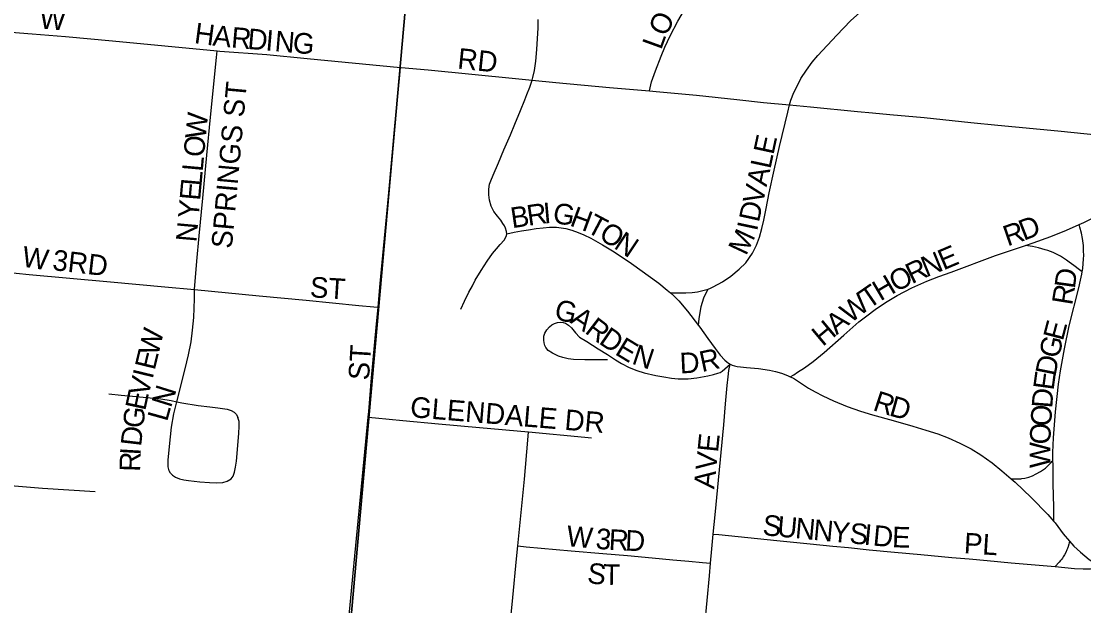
# Model space of a CAD drawing. Extents: x 1410790 to 1770854, y 566777 to 831614.
# Drawn here: x 1598681 to 1601254, y 710161 to 711577 of the extents above; entities that cross this region are included whole.
import ezdxf

# ---------------------------------------------------------------- set-up
doc = ezdxf.new("R2010")
doc.units = 0
for name, color, linetype in [('GM_X_City_Street', 7, 'Continuous'), ('GM_X_City_Street_Text', 7, 'Continuous'), ('GM_X_Section', 7, 'Continuous')]:
    doc.layers.add(name, color=color, linetype=linetype)

msp = doc.modelspace()

# ---------------------------------------------------------------- linework, layer by layer
at = {"layer": 'GM_X_City_Street'}
for points in [[(1600202.5, 711408.4), (1600207.3, 711430.4), (1600216.3, 711457.3), (1600230.1, 711492.5), (1600239.1, 711514.5), (1600252.2, 711542.3), (1600271, 711577.4), (1600297.1, 711622.4), (1600324.1, 711661.6), (1600342.7, 711686.5), (1600373.1, 711725), (1600395.1, 711749.2), (1600439.8, 711796.2), (1600475.5, 711829.4), (1600526.1, 711870.7), (1600576.5, 711907.4)], [(1600541.3, 711374.7), (1600544.7, 711385.9), (1600551.7, 711404.2), (1600558.6, 711418.1), (1600569, 711438.9), (1600582.1, 711458.8), (1600595.9, 711477.9), (1600609.8, 711494.4), (1600655.9, 711543.9), (1600688.8, 711578.6), (1600718.5, 711605.3), (1600743.7, 711625.9), (1600754, 711633.2)], [(1599918, 711434.8), (1599919.7, 711440.9), (1599923.8, 711457.5), (1599927.1, 711480.9), (1599929.1, 711508.5), (1599931.7, 711548.4), (1599932.5, 711560.6), (1599932.6, 711581.4)], [(1598626.2, 711553.8), (1598656, 711551.1), (1598706.7, 711546.4), (1598788, 711540.2), (1598901.5, 711529.6), (1599155, 711505.7)], [(1599100.4, 710927), (1599106, 710996.2), (1599111.7, 711057), (1599120.3, 711148.9), (1599129.9, 711252.4), (1599138.5, 711344.5), (1599153.3, 711489.5), (1599155, 711505.7)], [(1599155, 711505.7), (1599161.9, 711505), (1599275.3, 711496.3), (1599372.8, 711487.1), (1599599.3, 711465.3)], [(1599544.6, 710884.6), (1599550, 710941.8), (1599570.4, 711153.2), (1599586.1, 711332.4), (1599590.8, 711380.8), (1599597.4, 711445.8), (1599599.3, 711465.3)], [(1599599.3, 711465.3), (1599600.9, 711465.2), (1599666.1, 711459.3), (1599877.6, 711438.7), (1599918, 711434.8)], [(1599856.3, 711062.2), (1599855.9, 711067.5), (1599853.7, 711075.9), (1599850.7, 711081.4), (1599847.2, 711087.2), (1599841.7, 711095), (1599834.1, 711105.2), (1599825.5, 711116.6), (1599818.7, 711128.8), (1599814.6, 711143.8), (1599813.2, 711156.9), (1599813.2, 711170), (1599815, 711182.3), (1599817.8, 711190.4), (1599823.2, 711204), (1599836.2, 711234.4), (1599849.5, 711265.3), (1599865.3, 711302.3), (1599875.9, 711328.1), (1599889.4, 711360.9), (1599899.9, 711386.8), (1599905.3, 711400.1), (1599912.3, 711417.7), (1599918, 711434.8)], [(1599918, 711434.8), (1599975.2, 711428.9), (1600105.1, 711416.8), (1600202.5, 711408.4)], [(1600202.5, 711408.4), (1600218.7, 711407), (1600315.9, 711398), (1600413.3, 711387.6), (1600478.2, 711380.6), (1600541.3, 711374.7)], [(1600344.3, 710928.3), (1600349.8, 710930.3), (1600356.3, 710933.6), (1600378.9, 710945.8), (1600398.9, 710959.7), (1600419.7, 710976.2), (1600435.3, 710991.8), (1600451.9, 711015.3), (1600461.4, 711034.4), (1600468.4, 711054.3), (1600474.4, 711075.2), (1600478.8, 711095.1), (1600484.8, 711123.8), (1600491.8, 711161.1), (1600503.9, 711216.7), (1600516.7, 711274.1), (1600536.9, 711357.3), (1600541.3, 711374.7)], [(1600541.3, 711374.7), (1600592, 711369.6), (1600706.1, 711358.9), (1600742.6, 711355.5), (1600784.5, 711351.5), (1600867.4, 711343.8), (1600980.4, 711331.6), (1601045.5, 711325.2), (1601191.2, 711311.7), (1601325.1, 711297.9), (1601378.9, 711292.3), (1601430.3, 711287), (1601481.6, 711281.7), (1601537.8, 711276), (1601555.1, 711274.2)], [(1601242.8, 711084.8), (1601253.8, 711089.9), (1601319.8, 711122.6), (1601390.6, 711159.5), (1601455.2, 711191.3), (1601521.6, 711226.8), (1601526, 711229.6), (1601528.3, 711231.3), (1601529.9, 711232.6), (1601531.6, 711233.9), (1601533.5, 711235.6), (1601536.4, 711238.5), (1601539, 711241.5), (1601540.5, 711243.4), (1601541.5, 711244.9), (1601542.2, 711245.9), (1601543, 711247.1), (1601543.9, 711248.8), (1601546.3, 711254.3), (1601555.1, 711274.2)], [(1599856.3, 711062.2), (1599874.5, 711066.2), (1599892.4, 711069.4), (1599909, 711071.9), (1599927.9, 711074.9), (1599944.3, 711077), (1599960, 711078.1), (1599977.2, 711078.1), (1599999.6, 711074.9), (1600014.2, 711070.8), (1600029.2, 711065.6), (1600042.8, 711059.8), (1600060, 711051.5), (1600088.6, 711035.4), (1600116.7, 711018.2), (1600158.4, 710990), (1600224.6, 710942.6), (1600244.6, 710925.9), (1600252.8, 710918.9)], [(1601112.6, 711033.7), (1601131.7, 711040.3), (1601174.5, 711055.9), (1601212.5, 711071), (1601242.8, 711084.8)], [(1601250.4, 710969.7), (1601250.9, 710973.5), (1601251.6, 710979.1), (1601253.3, 711000.7), (1601253.8, 711010.7), (1601253.3, 711020.3), (1601252.9, 711033.7), (1601251.2, 711050.7), (1601248.7, 711063.4), (1601244.6, 711078), (1601242.8, 711084.8)], [(1599745.6, 710879.6), (1599754.3, 710898.7), (1599764.8, 710920.9), (1599773.1, 710935.9), (1599780.3, 710950), (1599794.2, 710973.4), (1599809, 710996), (1599822.3, 711014.7), (1599831.4, 711025.4), (1599840.6, 711036), (1599850.4, 711046.8), (1599854.4, 711053.7), (1599855.8, 711058.3), (1599856.3, 711062.2)], [(1600543.2, 710715.7), (1600551.8, 710720.6), (1600561, 710726.5), (1600577.8, 710737.4), (1600598.9, 710752.8), (1600625, 710774.6), (1600672.9, 710816.8), (1600709.3, 710849.1), (1600728.4, 710863.4), (1600748.4, 710878.6), (1600773.9, 710895.7), (1600802.3, 710912.8), (1600837.5, 710930.9), (1600873.9, 710947), (1600903.1, 710958.5), (1600932.8, 710969.4), (1601040.4, 711009.2), (1601112.6, 711033.7)], [(1601250.4, 710969.7), (1601243.7, 710975), (1601230.2, 710985.4), (1601218.7, 710993.7), (1601212.3, 710998.3), (1601207.1, 711001.8), (1601202.2, 711004.8), (1601197.4, 711007.7), (1601193, 711010), (1601186, 711013.6), (1601179.9, 711016.5), (1601173.3, 711019), (1601166.8, 711021.5), (1601160.7, 711023.2), (1601152.1, 711025.8), (1601144, 711028), (1601129.4, 711031.2), (1601112.6, 711033.7)], [(1598566.8, 710977.2), (1598572.4, 710976.6), (1598604.7, 710973.2), (1598699.6, 710963.5), (1598896.9, 710945.9), (1599028.1, 710933.9), (1599100.4, 710927)], [(1601178.8, 710513), (1601178.7, 710532.5), (1601180.4, 710567.5), (1601185.6, 710630.4), (1601193, 710697.8), (1601197.3, 710730.4), (1601206.9, 710783.3), (1601218.6, 710839.3), (1601241.6, 710931.3), (1601246.1, 710949.7), (1601249.4, 710964.7), (1601250.4, 710969.7)], [(1599057.6, 710654.9), (1599077.2, 710735.2), (1599085.5, 710768.6), (1599091.9, 710800.5), (1599095.7, 710828.4), (1599098.4, 710859), (1599099.8, 710904.2), (1599100.4, 710927)], [(1599100.4, 710927), (1599256.8, 710912.1), (1599370.8, 710901.1), (1599497.9, 710888.5), (1599534.4, 710885.5), (1599544.6, 710884.6)], [(1600252.8, 710918.9), (1600277.4, 710918.9), (1600290.4, 710918.9), (1600305.2, 710919.8), (1600318.2, 710921.6), (1600331.3, 710924.6), (1600344.3, 710928.3)], [(1600252.8, 710918.9), (1600261, 710911.9), (1600273.1, 710899.9), (1600294.2, 710874.8), (1600320.6, 710840.3)], [(1600320.6, 710840.3), (1600322.8, 710857.2), (1600324.7, 710871), (1600327.6, 710885.6), (1600330.4, 710896.4), (1600334.1, 710907), (1600338.7, 710917.2), (1600344.3, 710928.3)], [(1599520.8, 710617.6), (1599522.2, 710631.7), (1599528.9, 710713.4), (1599540.7, 710843.9), (1599544.6, 710884.6)], [(1600100.6, 710756.7), (1600045.7, 710756.7), (1600017.8, 710757.9), (1600005.4, 710759.4), (1599992.3, 710762.4), (1599981.7, 710765.8), (1599966.9, 710772.8), (1599956.7, 710779.5), (1599951.1, 710786.7), (1599948.7, 710791.8), (1599946.9, 710797.6), (1599945.9, 710804.6), (1599946.4, 710813.7), (1599948.4, 710821.2), (1599953.2, 710829.5), (1599959.6, 710836.4), (1599966, 710841.3), (1599972, 710844.6), (1599979.3, 710847.3), (1599986, 710848.3), (1599992.7, 710847.3), (1599999, 710845.2), (1600005.8, 710841.1), (1600013.3, 710834.2), (1600023, 710822.2), (1600033, 710811.9), (1600050.5, 710800.9), (1600078.2, 710783.4), (1600100.1, 710769.8), (1600119.5, 710756.9), (1600134.3, 710747.8), (1600152.8, 710738.3), (1600171.8, 710730.8), (1600189.6, 710725.4), (1600217.6, 710719), (1600236.6, 710715.2), (1600255.6, 710712.2), (1600271.8, 710710.7), (1600284, 710710.7), (1600296.1, 710711), (1600316.6, 710712.9), (1600343.8, 710717.9), (1600357.2, 710721.2), (1600367.7, 710724.4), (1600373.1, 710726.4), (1600377.9, 710729.3), (1600397.6, 710746)], [(1600320.6, 710840.3), (1600324.1, 710835.6), (1600343.3, 710808.3), (1600361.5, 710783.8), (1600373, 710768.2), (1600384.3, 710756.3), (1600389.4, 710751.6), (1600393.3, 710748.5), (1600397.6, 710746)], [(1600356.7, 710334.4), (1600361.2, 710380.8), (1600381.9, 710599.6), (1600386, 710649.9), (1600390.2, 710694.7), (1600392.3, 710715.6), (1600394.3, 710730.7), (1600397.6, 710746)], [(1600397.6, 710746), (1600402.4, 710743.5), (1600407.9, 710742), (1600414.1, 710740.6), (1600422.8, 710739.5), (1600437.1, 710738.2), (1600466.2, 710736.1), (1600493, 710731.8), (1600507.6, 710728.3), (1600521.9, 710724.6), (1600536.5, 710718.9), (1600543.2, 710715.7)], [(1600543.2, 710715.7), (1600551, 710712.1), (1600587.4, 710688), (1600603.2, 710678.8), (1600621.6, 710669.3), (1600648, 710657), (1600681.3, 710643.4), (1600713.1, 710632.5), (1600742.3, 710623.1), (1600792.5, 710609.6), (1600839.9, 710596), (1600871.2, 710586.6), (1600900.3, 710577.3), (1600925.9, 710567.4), (1600953.5, 710554.9), (1600981.6, 710540.8), (1601004.8, 710526.8), (1601031.8, 710507), (1601055.8, 710487.7), (1601078.1, 710468.3)], [(1598892.4, 710674.3), (1598922.9, 710671.4), (1598949.9, 710668.9), (1599018.8, 710662.4), (1599043.6, 710658), (1599057.6, 710654.9)], [(1599046.6, 710477.6), (1599042.2, 710481.7), (1599038.5, 710488.1), (1599036.3, 710497.8), (1599036, 710513.7), (1599039.5, 710546.8), (1599044.6, 710593.9), (1599050.4, 710625.7), (1599057.6, 710654.9)], [(1599057.6, 710654.9), (1599069.4, 710652.3), (1599108.7, 710646.2), (1599136.9, 710643.1), (1599156.8, 710640.4), (1599179.2, 710637.3), (1599189.1, 710634.3), (1599196.5, 710629.9), (1599201.6, 710624.1), (1599205.4, 710617.3)], [(1599188.7, 710468.1), (1599193.5, 710474.9), (1599197.2, 710484.4), (1599199.6, 710496.6), (1599201.6, 710511.5), (1599203.6, 710530.1), (1599207.7, 710579.1), (1599208.4, 710595.4), (1599208.1, 710607.1), (1599205.4, 710617.3)], [(1599452.2, 709896.8), (1599466.1, 710043.2), (1599484.4, 710239.4), (1599520.8, 710617.6)], [(1599520.8, 710617.6), (1599538.2, 710616), (1599605, 710609.9), (1599690.9, 710602), (1599790.1, 710592.9), (1599908.9, 710582)], [(1599883.5, 710305.7), (1599899.7, 710467.5), (1599907.6, 710562.3), (1599908.9, 710582)], [(1599908.9, 710582), (1600045.7, 710569.4), (1600061.6, 710568)], [(1601078.1, 710468.3), (1601081.2, 710468.2), (1601089.4, 710468), (1601094.8, 710468.1), (1601098, 710468.3), (1601099.8, 710468.4), (1601101.9, 710468.7), (1601104.1, 710468.9), (1601111.6, 710470), (1601120.6, 710472.2), (1601130.1, 710475.9), (1601138.5, 710480.1), (1601148.8, 710485.9), (1601161.1, 710494.6), (1601169.8, 710502.8), (1601174.9, 710508.3), (1601176.7, 710510.3), (1601178.8, 710513)], [(1601181.3, 710364.9), (1601181.3, 710371.5), (1601181.1, 710399.6), (1601180.1, 710456.1), (1601180.1, 710486.2), (1601179.8, 710494.5), (1601179.6, 710501.9), (1601178.8, 710513)], [(1598514.5, 710460.8), (1598542.1, 710460.3), (1598562.6, 710459.6), (1598587.2, 710457.9), (1598645.2, 710453.1), (1598732.2, 710445.8), (1598859.8, 710437.9)], [(1599046.6, 710477.6), (1599054.4, 710472.2), (1599063.9, 710468.4), (1599074.5, 710465.7), (1599086, 710464), (1599113.4, 710461), (1599136.5, 710459.3), (1599152.9, 710458.4), (1599168.5, 710459.5), (1599179.2, 710462.7), (1599188.7, 710468.1)], [(1601078.1, 710468.3), (1601087.8, 710460.1), (1601126.9, 710423.1), (1601167, 710382), (1601181.3, 710364.9)], [(1601181.3, 710364.9), (1601184.8, 710361.6), (1601204.2, 710335.4), (1601219.7, 710317.1)], [(1600350.1, 710263.8), (1600353.3, 710298.8), (1600356.7, 710334.4)], [(1600356.7, 710334.4), (1600370.4, 710333.1), (1600510.7, 710318.9), (1600591.1, 710310.8), (1600646.1, 710305.3), (1600684.1, 710301.6), (1600733.9, 710296.6), (1600795.9, 710290.8), (1600859.7, 710284.8), (1600934.1, 710278.1), (1600976.4, 710274.3), (1601020.2, 710270.4), (1601078.1, 710265.1), (1601184.3, 710255.6)], [(1599840.7, 709862.9), (1599849.3, 709960.4), (1599871.4, 710180.8), (1599880.3, 710274.6), (1599883.5, 710305.7)], [(1599883.5, 710305.7), (1599903.1, 710303.9), (1600012.7, 710294.2), (1600089.2, 710287.5), (1600148.7, 710282.2), (1600208.8, 710276.7), (1600258.9, 710272.1), (1600297.8, 710268.6), (1600330.6, 710265.6), (1600350.1, 710263.8)], [(1601219.7, 710317.1), (1601219.3, 710315.8), (1601219.2, 710315.4), (1601218.6, 710312.9), (1601217.8, 710310), (1601217.1, 710307.4), (1601216.7, 710305.8), (1601216.4, 710304.8), (1601216.1, 710303.9), (1601215.4, 710302.3), (1601214.3, 710299.3), (1601213, 710296.2), (1601210.3, 710290), (1601207, 710284.2), (1601204.3, 710279.3), (1601202.6, 710276.4), (1601200.5, 710273.3), (1601197.9, 710270.3), (1601194.2, 710266.3), (1601184.3, 710255.6)], [(1601219.7, 710317.1), (1601229.7, 710305.2), (1601245.9, 710290.6), (1601267.4, 710273), (1601285.5, 710260.7), (1601299.1, 710252.5)], [(1600307.4, 709816.6), (1600319.9, 709939.7), (1600330.4, 710053.9), (1600347.4, 710233.5), (1600350.1, 710263.8)], [(1601184.3, 710255.6), (1601231.1, 710251.3), (1601252.2, 710250.1), (1601270.1, 710250.1), (1601290, 710251.4), (1601299.1, 710252.5)]]:
    msp.add_lwpolyline(points, dxfattribs=at)
at = {"layer": 'GM_X_Section'}
for points in [[(1599854.3, 714342.5), (1599376.7, 708982.6), (1594039.9, 709527.8), (1594520.4, 714823.7)], [(1599854.3, 714342.5), (1605148.2, 713864), (1604648.8, 708516.3), (1599376.7, 708982.6)]]:
    msp.add_lwpolyline(points, close=True, dxfattribs=at)

# ---------------------------------------------------------------- texts
at = {"layer": 'GM_X_City_Street_Text'}
for s, rotation, p in [('W', 355.6026, (1598723.3, 711559.7)), ('O', 63.347, (1600241.7, 711537.9)), ('H', 352.4819, (1599097.8, 711524.4)), ('A', 353.7971, (1599142.7, 711518.6)), ('R', 355.1156, (1599187.7, 711513.7)), ('D', 355.1614, (1599227.2, 711510.3)), ('I', 355.142, (1599271, 711506.6)), ('N', 355.1614, (1599292.9, 711504.7)), ('G', 355.142, (1599336.8, 711501)), ('L', 70.1476, (1600230.3, 711506.2)), ('RD', 353.9934, (1599735.5, 711462.9)), ('SPRINGS ST', 84.8068, (1599190.5, 711024.9)), ('W', 84.0887, (1599127, 711290.4)), ('O', 84.9006, (1599123.1, 711246.7)), ('E', 77.8919, (1600502.3, 711252.1)), ('L', 84.9097, (1599120, 711211.7)), ('L', 77.9101, (1600495, 711217.7)), ('L', 84.8847, (1599116.9, 711176.6)), ('A', 77.8884, (1600485.7, 711174.7)), ('E', 84.9119, (1599113.7, 711141.5)), ('V', 77.9135, (1600476.5, 711131.7)), ('Y', 84.9223, (1599109.8, 711097.7)), ('B', 8.3602, (1599869.5, 711075.6)), ('R', 8.3362, (1599908.7, 711081.4)), ('I', 5.0757, (1599947.1, 711087)), ('G', 350.9365, (1599965.8, 711089.1)), ('H', 339.6845, (1600006.7, 711082.8)), ('D', 77.6229, (1600467, 711088.4)), ('T', 332.1397, (1600046.4, 711068.2)), ('D', 21.2096, (1601108.6, 711044.9)), ('N', 84.9006, (1599104.7, 711040.7)), ('O', 327.4132, (1600076.6, 711052.3)), ('M', 64.8687, (1600436.1, 711007.3)), ('I', 78.0535, (1600462.5, 711067)), ('R', 19.0264, (1601069.3, 711031.3)), ('N', 326.4373, (1600113.4, 711028.8)), ('W', 351.2589, (1598680, 710983.2)), ('3RD', 353.4126, (1598754.4, 710974.5)), ('E', 22.9431, (1600914.1, 710973.2)), ('R', 25.4247, (1600837.5, 710939.7)), ('N', 22.0734, (1600872.5, 710956.4)), ('O', 26.9462, (1600798.6, 710919.9)), ('D', 82.1107, (1601232.2, 710927.8)), ('ST', 356.4254, (1599378.7, 710908.5)), ('H', 30.4578, (1600761.3, 710898)), ('W', 38.0033, (1600688.7, 710843.7)), ('T', 34.607, (1600733.2, 710878.5)), ('R', 80.7812, (1601225.7, 710887.5)), ('G', 346.7219, (1599969.1, 710856.1)), ('A', 325.6491, (1600007.5, 710847.9)), ('A', 39.9707, (1600655.4, 710815.8)), ('R', 322.5425, (1600043.2, 710823.5)), ('H', 39.9707, (1600621.7, 710787.5)), ('E', 75.3009, (1601203.2, 710800.9)), ('W', 76.6267, (1599011.9, 710764.4)), ('D', 325.7315, (1600077.1, 710797.7)), ('ST', 86.4262, (1599522.7, 710706.1)), ('E', 328.9183, (1600116, 710771.2)), ('N', 341.4934, (1600157, 710748.1)), ('G', 77.3527, (1601193.7, 710758.4)), ('E', 76.3481, (1599003.6, 710729.9)), ('D', 2.6671, (1600276.3, 710723.7)), ('R', 12.1769, (1600329.1, 710726.9)), ('D', 78.8272, (1601185.3, 710715.6)), ('V', 76.3402, (1598988, 710665.8)), ('I', 76.3564, (1598998.4, 710708.5)), ('E', 82.2447, (1601180.6, 710681.5)), ('N', 72.6225, (1599042.9, 710638.9)), ('E', 77.8327, (1598980.7, 710631.7)), ('GLENDALE DR', 355.2836, (1599621.1, 710618.1)), ('R', 342.0259, (1600740.8, 710635.2)), ('D', 344.2388, (1600780.4, 710622.4)), ('D', 85.8443, (1601177.5, 710638.4)), ('G', 83.3629, (1598975.8, 710589.2)), ('L', 74.4861, (1599033.6, 710605.4)), ('O', 86.0405, (1601174.5, 710594.6)), ('D', 83.3846, (1598970.7, 710545.5)), ('O', 87.7478, (1601172.8, 710551)), ('AVE', 84.0895, (1600358.8, 710442.5)), ('I', 86.631, (1598969.5, 710524.3)), ('W', 89.9159, (1601172.7, 710494.3)), ('R', 88.2753, (1598968.3, 710485.1)), ('S', 354.6102, (1600474.7, 710332.1)), ('W', 354.6123, (1599999.4, 710305.7)), ('U', 354.6207, (1600509.7, 710328.8)), ('N', 354.6312, (1600553.5, 710324.7)), ('N', 354.6156, (1600597.3, 710320.6)), ('Y', 354.6088, (1600641.1, 710316.4)), ('S', 354.6197, (1600685, 710312.3)), ('I', 354.6234, (1600720, 710309)), ('D', 354.6312, (1600741.9, 710306.9)), ('E', 358.1461, (1600789.1, 710302.6)), ('3', 355.7113, (1600070.6, 710299)), ('R', 357.1338, (1600102.6, 710296.6)), ('D', 357.3969, (1600142.4, 710294.6)), ('PL', 356.4254, (1600962.7, 710288.1)), ('S', 353.4849, (1600049.7, 710216)), ('T', 358.8897, (1600089.8, 710211.7))]:
    msp.add_text(s, height=50, rotation=rotation, dxfattribs=at).set_placement(p)

doc.saveas('drawing.dxf')
